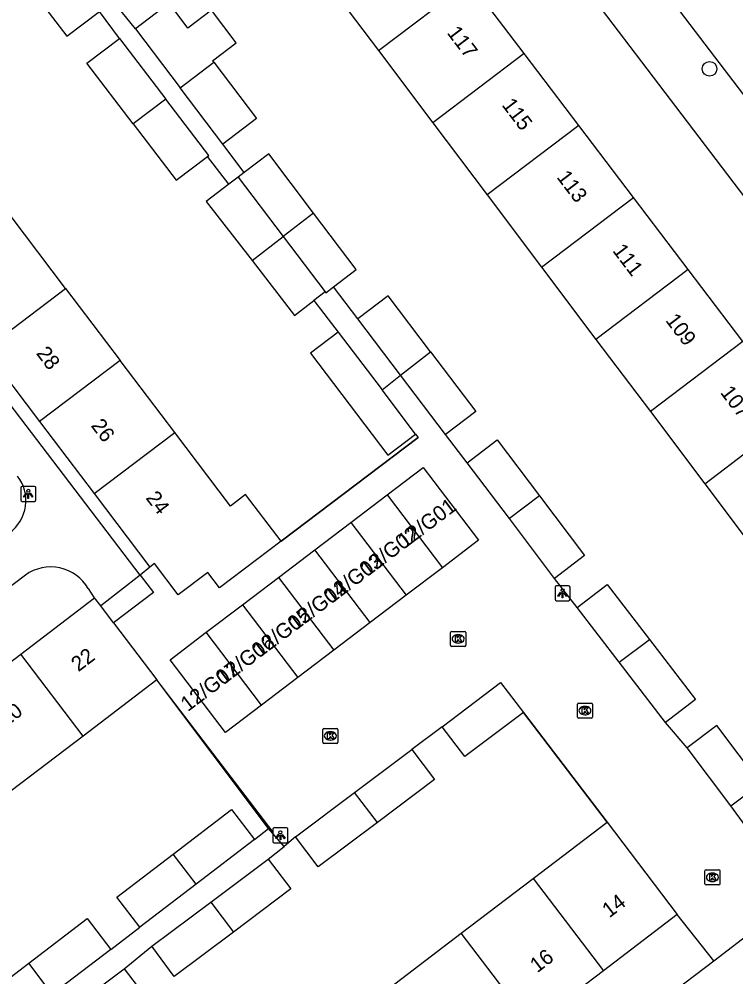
# Model space of a CAD drawing. Extents: x 160037 to 160839, y 385326 to 386441.
# Drawn here: x 160355.3 to 160402.9, y 385775.1 to 385838.7 of the extents above; entities that cross this region are included whole.
import ezdxf

# ---------------------------------------------------------------- set-up
doc = ezdxf.new("R2010")
doc.units = 0
for name, color, linetype in [('IMGEO_Boom', 7, 'Continuous'), ('IMGEO_Kolk', 7, 'Continuous'), ('IMGEO_Lichtpunt', 7, 'Continuous'), ('IMGEO_Muur', 7, 'Continuous'), ('IMGEO_Pand', 7, 'Continuous'), ('IMGEO_Pand_nummerreeks', 7, 'Continuous'), ('IMGEO_Rijbaan_lokaal_open', 7, 'Continuous'), ('IMGEO_Voetpad_open', 7, 'Continuous')]:
    doc.layers.add(name, color=color, linetype=linetype)

msp = doc.modelspace()

# ---------------------------------------------------------------- linework, layer by layer
at = {"layer": 'IMGEO_Boom'}
msp.add_circle((160401.108, 385835.41), 0.489, dxfattribs=at)
at = {"layer": 'IMGEO_Kolk'}
for p, q in [((160383.92, 385797.145), (160383.92, 385797.997)), ((160383.995, 385798.071), (160384.847, 385798.071)), ((160384.921, 385797.997), (160384.921, 385797.145)), ((160384.431, 385797.291), (160384.406, 385797.291)), ((160384.408, 385797.851), (160384.433, 385797.851)), ((160384.847, 385797.071), (160383.995, 385797.071)), ((160392.336, 385792.386), (160392.336, 385793.238)), ((160392.411, 385793.312), (160393.263, 385793.312)), ((160392.824, 385793.092), (160392.849, 385793.092)), ((160393.337, 385793.238), (160393.337, 385792.386)), ((160393.263, 385792.312), (160392.411, 385792.312)), ((160392.847, 385792.532), (160392.822, 385792.532)), ((160375.437, 385790.707), (160375.437, 385791.559)), ((160375.512, 385791.633), (160376.364, 385791.633)), ((160376.438, 385791.559), (160376.438, 385790.707)), ((160375.925, 385791.413), (160375.95, 385791.413)), ((160376.364, 385790.633), (160375.512, 385790.633)), ((160375.948, 385790.853), (160375.923, 385790.853)), ((160400.801, 385781.32), (160400.801, 385782.172)), ((160400.876, 385782.246), (160401.728, 385782.246)), ((160401.289, 385782.026), (160401.314, 385782.026)), ((160401.802, 385782.172), (160401.802, 385781.32)), ((160401.312, 385781.466), (160401.287, 385781.466)), ((160401.728, 385781.246), (160400.876, 385781.246))]:
    msp.add_line(p, q, dxfattribs=at)
for points in [[(160383.92, 385797.145), (160383.92, 385797.997)], [(160383.995, 385798.071), (160384.847, 385798.071)], [(160384.921, 385797.997), (160384.921, 385797.145)], [(160384.241, 385797.771), (160384.364, 385797.771), (160384.364, 385797.62), (160384.494, 385797.771), (160384.658, 385797.771), (160384.512, 385797.62), (160384.665, 385797.371), (160384.513, 385797.371), (160384.428, 385797.535), (160384.364, 385797.468), (160384.364, 385797.371), (160384.241, 385797.371), (160384.241, 385797.771)], [(160384.847, 385797.071), (160383.995, 385797.071)], [(160392.336, 385792.386), (160392.336, 385793.238)], [(160392.411, 385793.312), (160393.263, 385793.312)], [(160392.657, 385793.012), (160392.78, 385793.012), (160392.78, 385792.861), (160392.91, 385793.012), (160393.074, 385793.012), (160392.928, 385792.861), (160393.081, 385792.612), (160392.929, 385792.612), (160392.844, 385792.776), (160392.78, 385792.709), (160392.78, 385792.612), (160392.657, 385792.612), (160392.657, 385793.012)], [(160393.337, 385793.238), (160393.337, 385792.386)], [(160393.263, 385792.312), (160392.411, 385792.312)], [(160375.437, 385790.707), (160375.437, 385791.559)], [(160375.512, 385791.633), (160376.364, 385791.633)], [(160376.438, 385791.559), (160376.438, 385790.707)], [(160375.758, 385791.333), (160375.881, 385791.333), (160375.881, 385791.182), (160376.011, 385791.333), (160376.175, 385791.333), (160376.029, 385791.182), (160376.182, 385790.933), (160376.03, 385790.933), (160375.945, 385791.097), (160375.881, 385791.03), (160375.881, 385790.933), (160375.758, 385790.933), (160375.758, 385791.333)], [(160376.364, 385790.633), (160375.512, 385790.633)], [(160400.801, 385781.32), (160400.801, 385782.172)], [(160400.876, 385782.246), (160401.728, 385782.246)], [(160401.802, 385782.172), (160401.802, 385781.32)], [(160401.122, 385781.946), (160401.245, 385781.946), (160401.245, 385781.795), (160401.375, 385781.946), (160401.539, 385781.946), (160401.393, 385781.795), (160401.546, 385781.546), (160401.394, 385781.546), (160401.309, 385781.71), (160401.245, 385781.643), (160401.245, 385781.546), (160401.122, 385781.546), (160401.122, 385781.946)], [(160401.728, 385781.246), (160400.876, 385781.246)]]:
    msp.add_lwpolyline(points, dxfattribs=at)
for centre, start, end in [((160383.997, 385797.995), 91.55205, 178.44795), ((160383.997, 385797.995), 91.55205, 178.44795), ((160384.845, 385797.995), 1.55205, 88.44795), ((160384.845, 385797.995), 1.55205, 88.44795), ((160383.997, 385797.147), 181.55205, 268.44795), ((160383.997, 385797.147), 181.55205, 268.44795), ((160384.845, 385797.147), 271.55205, 358.44795), ((160384.845, 385797.147), 271.55205, 358.44795), ((160392.413, 385793.236), 91.55205, 178.44795), ((160392.413, 385793.236), 91.55205, 178.44795), ((160393.261, 385793.236), 1.55205, 88.44795), ((160393.261, 385793.236), 1.55205, 88.44795), ((160392.413, 385792.388), 181.55205, 268.44795), ((160392.413, 385792.388), 181.55205, 268.44795), ((160393.261, 385792.388), 271.55205, 358.44795), ((160393.261, 385792.388), 271.55205, 358.44795), ((160375.514, 385791.557), 91.55205, 178.44795), ((160375.514, 385791.557), 91.55205, 178.44795), ((160376.362, 385791.557), 1.55205, 88.44795), ((160376.362, 385791.557), 1.55205, 88.44795), ((160375.514, 385790.709), 181.55205, 268.44795), ((160375.514, 385790.709), 181.55205, 268.44795), ((160376.362, 385790.709), 271.55205, 358.44795), ((160376.362, 385790.709), 271.55205, 358.44795), ((160400.878, 385782.17), 91.55205, 178.44795), ((160400.878, 385782.17), 91.55205, 178.44795), ((160401.726, 385782.17), 1.55205, 88.44795), ((160401.726, 385782.17), 1.55205, 88.44795), ((160400.878, 385781.322), 181.55205, 268.44795), ((160400.878, 385781.322), 181.55205, 268.44795), ((160401.726, 385781.322), 271.55205, 358.44795), ((160401.726, 385781.322), 271.55205, 358.44795)]:
    msp.add_arc(centre, 0.0765, start, end, dxfattribs=at)
for centre, major_axis, ratio, start_param, end_param in [((160384.407, 385797.571), (-0.387, 0.002), 0.722429, 4.712389, 7.853982), ((160384.432, 385797.571), (-0.39, 0.002), 0.717154, 1.570796, 4.712389), ((160392.823, 385792.812), (-0.387, 0.002), 0.722429, 4.712389, 7.853982), ((160392.848, 385792.812), (-0.39, 0.002), 0.717154, 1.570796, 4.712389), ((160375.924, 385791.133), (-0.387, 0.002), 0.722429, 4.712389, 7.853982), ((160375.949, 385791.133), (-0.39, 0.002), 0.717154, 1.570796, 4.712389), ((160401.288, 385781.746), (-0.387, 0.002), 0.722429, 4.712389, 7.853982), ((160401.313, 385781.746), (-0.39, 0.002), 0.717154, 1.570796, 4.712389)]:
    msp.add_ellipse(centre, major_axis=major_axis, ratio=ratio, start_param=start_param, end_param=end_param, dxfattribs=at)
at = {"layer": 'IMGEO_Lichtpunt'}
for p, q in [((160355.387, 385807.602), (160355.387, 385806.795)), ((160355.387, 385807.602), (160355.387, 385806.795)), ((160356.289, 385807.697), (160355.481, 385807.697)), ((160356.289, 385807.697), (160355.481, 385807.697)), ((160356.383, 385806.795), (160356.383, 385807.602)), ((160356.383, 385806.795), (160356.383, 385807.602)), ((160355.481, 385806.701), (160356.289, 385806.701)), ((160355.481, 385806.701), (160356.289, 385806.701)), ((160391.753, 385801.101), (160390.945, 385801.101)), ((160391.753, 385801.101), (160390.945, 385801.101)), ((160390.851, 385801.006), (160390.851, 385800.199)), ((160390.851, 385801.006), (160390.851, 385800.199)), ((160391.847, 385800.199), (160391.847, 385801.006)), ((160391.847, 385800.199), (160391.847, 385801.006)), ((160390.945, 385800.105), (160391.753, 385800.105)), ((160390.945, 385800.105), (160391.753, 385800.105)), ((160372.121, 385784.935), (160372.121, 385784.128)), ((160372.121, 385784.935), (160372.121, 385784.128)), ((160373.023, 385785.03), (160372.215, 385785.03)), ((160373.023, 385785.03), (160372.215, 385785.03)), ((160373.117, 385784.128), (160373.117, 385784.935)), ((160373.117, 385784.128), (160373.117, 385784.935)), ((160372.215, 385784.034), (160373.023, 385784.034)), ((160372.215, 385784.034), (160373.023, 385784.034))]:
    msp.add_line(p, q, dxfattribs=at)
for points in [[(160355.761, 385807.266), (160355.8, 385807.238), (160355.612, 385806.976), (160355.574, 385807.003), (160355.761, 385807.266)], [(160355.863, 385807.218), (160355.91, 385807.218), (160355.91, 385806.896), (160355.863, 385806.896), (160355.863, 385807.218)], [(160355.973, 385807.238), (160356.011, 385807.265), (160356.198, 385807.003), (160356.159, 385806.975), (160355.973, 385807.238)], [(160391.225, 385800.67), (160391.264, 385800.642), (160391.076, 385800.38), (160391.038, 385800.407), (160391.225, 385800.67)], [(160391.327, 385800.622), (160391.374, 385800.622), (160391.374, 385800.3), (160391.327, 385800.3), (160391.327, 385800.622)], [(160391.437, 385800.642), (160391.475, 385800.669), (160391.662, 385800.407), (160391.623, 385800.379), (160391.437, 385800.642)], [(160372.495, 385784.599), (160372.534, 385784.571), (160372.346, 385784.309), (160372.308, 385784.336), (160372.495, 385784.599)], [(160372.707, 385784.571), (160372.745, 385784.598), (160372.932, 385784.336), (160372.893, 385784.308), (160372.707, 385784.571)], [(160372.597, 385784.551), (160372.644, 385784.551), (160372.644, 385784.229), (160372.597, 385784.229), (160372.597, 385784.551)]]:
    msp.add_lwpolyline(points, dxfattribs=at)
for centre in [(160355.886, 385807.4), (160391.35, 385800.804), (160372.62, 385784.733)]:
    msp.add_circle(centre, 0.0994, dxfattribs=at)
for centre, start, end in [((160355.481, 385807.602), 90, 180), ((160355.481, 385807.602), 90, 180), ((160356.289, 385807.602), 0, 90), ((160356.289, 385807.602), 0, 90), ((160355.481, 385806.795), 180, 270), ((160355.481, 385806.795), 180, 270), ((160356.289, 385806.795), 270, 0), ((160356.289, 385806.795), 270, 360), ((160390.945, 385801.006), 90, 180), ((160390.945, 385801.006), 90, 180), ((160391.753, 385801.006), 0, 90), ((160391.753, 385801.006), 0, 90), ((160390.945, 385800.199), 180, 270), ((160390.945, 385800.199), 180, 270), ((160391.753, 385800.199), 270, 0), ((160391.753, 385800.199), 270, 360), ((160372.215, 385784.935), 90, 180), ((160372.215, 385784.935), 90, 180), ((160373.023, 385784.935), 0, 90), ((160373.023, 385784.935), 0, 90), ((160372.215, 385784.128), 180, 270), ((160372.215, 385784.128), 180, 270), ((160373.023, 385784.128), 270, 0), ((160373.023, 385784.128), 270, 360)]:
    msp.add_arc(centre, 0.0946, start, end, dxfattribs=at)
at = {"layer": 'IMGEO_Muur'}
for points in [[(160372.662, 385804.052), (160381.762, 385810.943)], [(160372.133, 385784.749), (160364.427, 385794.843)], [(160388.754, 385792.687), (160394.303, 385785.406)]]:
    msp.add_lwpolyline(points, dxfattribs=at)
at = {"layer": 'IMGEO_Pand'}
for points in [[(160355.591, 385841.315), (160358.447, 385837.57), (160360.61, 385839.22)], [(160375.522, 385841.415), (160379.131, 385836.622)], [(160379.131, 385836.622), (160385.166, 385841.208)], [(160388.796, 385836.431), (160385.166, 385841.208)], [(160368.195, 385835.854), (160368.123, 385835.949), (160369.693, 385837.14), (160368.047, 385839.309), (160366.479, 385838.119), (160365.235, 385839.759), (160362.994, 385838.058)], [(160362.994, 385838.058), (160365.957, 385834.154)], [(160362.851, 385831.759), (160359.782, 385835.783), (160361.946, 385837.433)], [(160361.946, 385837.433), (160365.02, 385833.401)], [(160379.131, 385836.622), (160382.741, 385831.829)], [(160388.796, 385836.431), (160382.741, 385831.829)], [(160392.426, 385831.653), (160388.796, 385836.431)], [(160365.957, 385834.154), (160368.195, 385835.854)], [(160368.195, 385835.854), (160371.041, 385832.103), (160368.803, 385830.404)], [(160368.803, 385830.404), (160365.957, 385834.154)], [(160365.02, 385833.401), (160362.851, 385831.759)], [(160367.775, 385829.591), (160367.87, 385829.664), (160365.02, 385833.401)], [(160362.851, 385831.759), (160365.707, 385828.014), (160367.775, 385829.591)], [(160382.741, 385831.829), (160386.351, 385827.036)], [(160392.426, 385831.653), (160386.351, 385827.036)], [(160396.056, 385826.876), (160392.426, 385831.653)], [(160374.828, 385825.822), (160371.847, 385829.761), (160370.222, 385828.53)], [(160370.222, 385828.53), (160369.825, 385828.23)], [(160369.825, 385828.23), (160369.204, 385827.757)], [(160369.825, 385828.23), (160372.809, 385824.288)], [(160369.204, 385827.757), (160367.704, 385826.613), (160370.741, 385822.681)], [(160386.351, 385827.036), (160389.96, 385822.243)], [(160389.96, 385822.243), (160396.056, 385826.876)], [(160399.687, 385822.098), (160396.056, 385826.876)], [(160358.362, 385820.836), (160354.741, 385825.619)], [(160374.828, 385825.822), (160372.809, 385824.288)], [(160376.155, 385820.944), (160377.658, 385822.082), (160374.828, 385825.822)], [(160370.741, 385822.681), (160372.809, 385824.288)], [(160372.809, 385824.288), (160375.596, 385820.605)], [(160370.741, 385822.681), (160373.559, 385819.033), (160374.846, 385820.026)], [(160389.96, 385822.243), (160393.57, 385817.45)], [(160399.687, 385822.098), (160393.57, 385817.45)], [(160403.316, 385817.321), (160399.687, 385822.098)], [(160353.011, 385816.786), (160358.362, 385820.836)], [(160358.362, 385820.836), (160361.985, 385816.052)], [(160375.596, 385820.605), (160375.636, 385820.552), (160376.155, 385820.944)], [(160375.596, 385820.605), (160374.846, 385820.026)], [(160382.575, 385816.635), (160379.773, 385820.336), (160377.765, 385818.816)], [(160380.601, 385815.07), (160377.765, 385818.816)], [(160376.465, 385817.939), (160374.616, 385816.539), (160379.745, 385809.764), (160381.594, 385811.164)], [(160376.465, 385817.939), (160379.368, 385814.105)], [(160393.57, 385817.45), (160397.18, 385812.658)], [(160403.316, 385817.321), (160397.18, 385812.658)], [(160353.011, 385816.786), (160356.634, 385812.002)], [(160380.601, 385815.07), (160382.575, 385816.635)], [(160382.575, 385816.635), (160385.586, 385812.658), (160383.578, 385811.138)], [(160361.985, 385816.052), (160356.634, 385812.002)], [(160365.606, 385811.269), (160361.985, 385816.052)], [(160383.578, 385811.138), (160380.601, 385815.07)], [(160381.594, 385811.164), (160379.368, 385814.105)], [(160397.18, 385812.658), (160400.79, 385807.864)], [(160400.79, 385807.864), (160406.947, 385812.544)], [(160356.634, 385812.002), (160360.255, 385807.219)], [(160360.255, 385807.219), (160365.606, 385811.269)], [(160372.662, 385804.052), (160370.314, 385807.153), (160369.302, 385806.387), (160365.606, 385811.269)], [(160385.012, 385809.268), (160387.001, 385810.774), (160389.812, 385807.062)], [(160379.707, 385807.124), (160382.107, 385808.947), (160385.772, 385804.121), (160383.371, 385802.298)], [(160387.826, 385805.552), (160385.012, 385809.268)], [(160400.79, 385807.864), (160404.399, 385803.072)], [(160360.255, 385807.219), (160363.952, 385802.336)], [(160377.306, 385805.301), (160379.707, 385807.124)], [(160379.707, 385807.124), (160383.371, 385802.298)], [(160389.812, 385807.062), (160387.826, 385805.552)], [(160389.812, 385807.062), (160392.815, 385803.096), (160390.826, 385801.59)], [(160390.826, 385801.59), (160387.826, 385805.552)], [(160374.905, 385803.478), (160377.306, 385805.301)], [(160377.306, 385805.301), (160380.971, 385800.475)], [(160372.662, 385804.052), (160368.572, 385800.955), (160367.794, 385801.983), (160365.832, 385800.499), (160364.263, 385802.571), (160363.952, 385802.336)], [(160372.505, 385801.655), (160374.905, 385803.478)], [(160378.57, 385798.652), (160374.905, 385803.478)], [(160383.371, 385802.298), (160380.971, 385800.475)], [(160370.104, 385799.832), (160372.505, 385801.655)], [(160372.505, 385801.655), (160376.17, 385796.829)], [(160392.329, 385799.662), (160394.322, 385801.189), (160397.118, 385797.54)], [(160380.971, 385800.475), (160378.57, 385798.652)], [(160355.382, 385796.564), (160360.29, 385800.291)], [(160360.696, 385799.757), (160360.29, 385800.291)], [(160367.704, 385798.009), (160370.104, 385799.832)], [(160370.104, 385799.832), (160373.769, 385795.006)], [(160361.544, 385798.64), (160360.696, 385799.757)], [(160395.119, 385796.021), (160392.329, 385799.662)], [(160361.544, 385798.64), (160364.427, 385794.843)], [(160378.57, 385798.652), (160376.17, 385796.829)], [(160371.369, 385793.183), (160368.968, 385791.36), (160365.303, 385796.186), (160367.704, 385798.009)], [(160371.369, 385793.183), (160367.704, 385798.009)], [(160395.119, 385796.021), (160397.118, 385797.54)], [(160397.118, 385797.54), (160400.181, 385793.542), (160398.188, 385792.015)], [(160376.17, 385796.829), (160373.769, 385795.006)], [(160350.604, 385792.935), (160355.382, 385796.564)], [(160359.52, 385791.117), (160355.382, 385796.564)], [(160398.188, 385792.015), (160395.119, 385796.021)], [(160364.427, 385794.843), (160359.52, 385791.117)], [(160373.769, 385795.006), (160371.369, 385793.183)], [(160383.358, 385791.743), (160387.237, 385794.686), (160388.754, 385792.687)], [(160388.754, 385792.687), (160384.863, 385789.76), (160383.358, 385791.743)], [(160402.512, 385786.485), (160404.494, 385787.977), (160401.599, 385791.824), (160399.617, 385790.332)], [(160359.52, 385791.117), (160354.742, 385787.488)], [(160402.512, 385786.485), (160399.617, 385790.332)], [(160377.548, 385787.378), (160381.35, 385790.22)], [(160381.35, 385790.22), (160382.849, 385788.245), (160379.06, 385785.394)], [(160373.622, 385784.443), (160377.548, 385787.378)], [(160379.06, 385785.394), (160377.548, 385787.378)], [(160365.508, 385783.286), (160369.374, 385786.247), (160370.893, 385784.263)], [(160379.06, 385785.394), (160375.125, 385782.433), (160373.622, 385784.443)], [(160389.397, 385781.669), (160394.303, 385785.406)], [(160394.303, 385785.406), (160398.966, 385779.286)], [(160370.893, 385784.263), (160367.02, 385781.296)], [(160363.281, 385778.432), (160361.761, 385780.417), (160365.508, 385783.286)], [(160367.02, 385781.296), (160365.508, 385783.286)], [(160367.993, 385780.098), (160371.804, 385782.947)], [(160371.804, 385782.947), (160373.303, 385780.972), (160369.504, 385778.114)], [(160384.625, 385778.033), (160389.397, 385781.669)], [(160389.397, 385781.669), (160394.06, 385775.549)], [(160367.02, 385781.296), (160363.281, 385778.432)], [(160364.076, 385777.17), (160367.993, 385780.098)], [(160367.993, 385780.098), (160369.504, 385778.114)], [(160355.917, 385776.051), (160359.794, 385779.019), (160361.367, 385776.965)], [(160398.966, 385779.286), (160394.06, 385775.549)], [(160369.504, 385778.114), (160365.579, 385775.16), (160364.076, 385777.17)], [(160379.852, 385774.397), (160384.625, 385778.033)], [(160389.288, 385771.913), (160384.625, 385778.033)], [(160361.367, 385776.965), (160357.482, 385773.99)], [(160353.754, 385771.134), (160352.181, 385773.189), (160355.917, 385776.051)], [(160357.482, 385773.99), (160355.917, 385776.051)], [(160358.436, 385772.818), (160362.259, 385775.676)], [(160362.259, 385775.676), (160363.758, 385773.701), (160359.948, 385770.834)], [(160394.06, 385775.549), (160389.288, 385771.913)]]:
    msp.add_lwpolyline(points, dxfattribs=at)
at = {"layer": 'IMGEO_Rijbaan_lokaal_open'}
for points in [[(160427.481, 385801.96), (160410.888, 385823.854), (160400.824, 385837.058), (160390.932, 385850.046), (160369.011, 385878.899)], [(160379.368, 385814.105), (160380.601, 385815.07)], [(160381.594, 385811.164), (160381.762, 385810.943), (160372.662, 385804.052)], [(160385.012, 385809.268), (160383.578, 385811.138)], [(160363.321, 385801.798), (160364.188, 385800.66), (160361.544, 385798.64)], [(160363.952, 385802.336), (160363.321, 385801.798)], [(160392.329, 385799.662), (160390.826, 385801.59)], [(160371.842, 385784.99), (160364.427, 385794.843)], [(160394.303, 385785.406), (160388.754, 385792.687)], [(160383.358, 385791.743), (160381.35, 385790.22)], [(160399.617, 385790.332), (160398.188, 385792.015)], [(160406.915, 385780.456), (160402.512, 385786.485)], [(160372.87, 385783.783), (160371.842, 385784.99)], [(160373.622, 385784.443), (160372.87, 385783.783)], [(160401.383, 385776.193), (160406.915, 385780.456)], [(160401.383, 385776.193), (160398.966, 385779.286)]]:
    msp.add_lwpolyline(points, dxfattribs=at)
at = {"layer": 'IMGEO_Voetpad_open'}
for points in [[(160365.182, 385877.181), (160425.684, 385797.636)], [(160363.321, 385801.798), (160326.797, 385849.728), (160327.586, 385850.367)], [(160362.994, 385838.058), (160361.48, 385839.942)], [(160361.946, 385837.433), (160360.61, 385839.22)], [(160370.222, 385828.53), (160368.803, 385830.404)], [(160369.204, 385827.757), (160367.775, 385829.591)], [(160377.765, 385818.816), (160376.155, 385820.944)], [(160374.846, 385820.026), (160376.465, 385817.939)], [(160355.696, 385801.806), (160302.341, 385761.357)], [(160363.321, 385801.798), (160360.696, 385799.757)], [(160360.29, 385800.291), (160359.872, 385800.912)], [(160370.893, 385784.263), (160371.842, 385784.99)], [(160371.804, 385782.947), (160372.87, 385783.783)], [(160361.367, 385776.965), (160363.281, 385778.432)], [(160362.259, 385775.676), (160364.076, 385777.17)], [(160331.329, 385723.034), (160366.865, 385750), (160401.383, 385776.193)]]:
    msp.add_lwpolyline(points, dxfattribs=at)
for centre, radius, start, end in [((160353.041, 385806.759), 2.682, 306.58157, 37.23469), ((160357.376, 385799.455), 2.889, 30.27037, 125.56261)]:
    msp.add_arc(centre, radius, start, end, dxfattribs=at)

# ---------------------------------------------------------------- texts
at = {"layer": 'IMGEO_Pand_nummerreeks'}
for s, rotation, p in [('117', 307.2297, (160383.642, 385837.792)), ('115', 307.2297, (160387.281, 385833.003)), ('113', 307.2297, (160390.921, 385828.213)), ('111', 307.2297, (160394.628, 385823.333)), ('109', 307.2297, (160398.144, 385818.707)), ('28', 307.13067, (160356.373, 385816.521)), ('107', 307.2297, (160401.783, 385813.917)), ('26', 307.13067, (160360.007, 385811.721)), ('24', 307.13067, (160363.644, 385806.918)), ('12/G01', 36.9588, (160380.885, 385803.551)), ('12/G02', 36.9588, (160378.405, 385801.685)), ('12/G03', 36.9588, (160376.022, 385799.892)), ('12/G04', 36.9588, (160373.635, 385798.096)), ('12/G05', 36.9588, (160371.248, 385796.3)), ('12/G06', 36.9588, (160368.861, 385794.504)), ('22', 37.21323, (160359.212, 385795.353)), ('12/G07', 36.9588, (160366.474, 385792.707)), ('20', 37.21323, (160354.416, 385791.711)), ('14', 37.30119, (160394.459, 385779.02)), ('16', 37.30119, (160389.667, 385775.369))]:
    msp.add_text(s, height=1, rotation=rotation, dxfattribs=at).set_placement(p)

doc.saveas('drawing.dxf')
